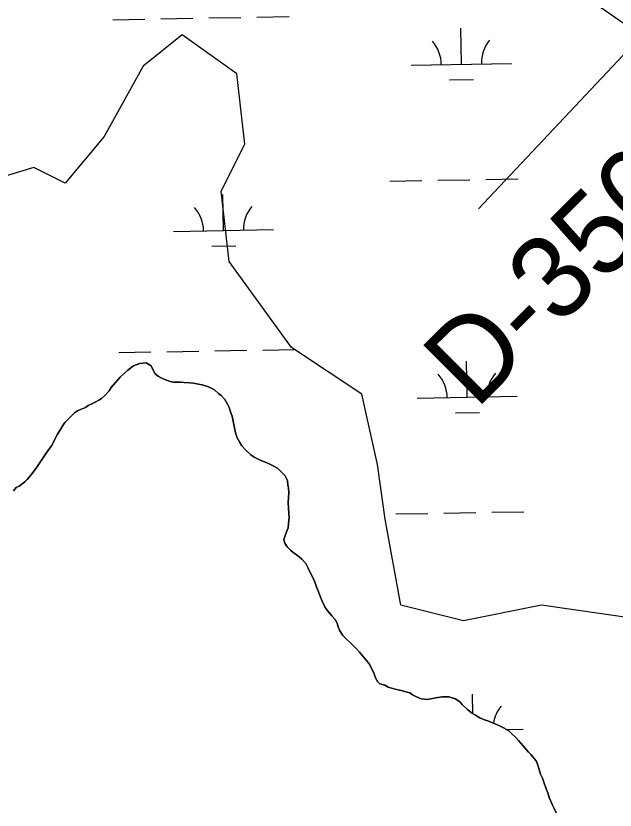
# Model space of a CAD drawing. Extents: x 3903937 to 3942190, y 260677 to 286651.
# Drawn here: x 3922147 to 3922746, y 277048 to 277841 of the extents above; entities that cross this region are included whole.
import ezdxf

# ---------------------------------------------------------------- set-up
doc = ezdxf.new("R2010")
doc.units = 0
for name, color, linetype in [('V-RIVR-RANG', 7, 'Continuous'), ('V-RIVR-RANG-IDEN', 7, 'Continuous'), ('V-SITE-VEGE', 7, 'Continuous'), ('V-TOPO-SHOR', 7, 'Continuous'), ('V-WETL-SWMP', 7, 'Continuous')]:
    doc.layers.add(name, color=color, linetype=linetype)

msp = doc.modelspace()

# ---------------------------------------------------------------- linework, layer by layer
at = {"layer": 'V-RIVR-RANG'}
msp.add_line((3922609.45, 277648.5), (3923273.09, 278354.58), dxfattribs=at)
at = {"layer": 'V-SITE-VEGE'}
for p, q in [((3922625.67, 277923.98), (3922883.16, 277744.43)), ((3922313.55, 277822.49), (3922274.54, 277791.27)), ((3922368.17, 277783.46), (3922313.55, 277822.49)), ((3922274.54, 277791.27), (3922235.52, 277721.01)), ((3922375.97, 277713.2), (3922368.17, 277783.46)), ((3922235.52, 277721.01), (3922196.5, 277674.16)), ((3922352.56, 277666.36), (3922375.97, 277713.2)), ((3922165.29, 277689.78), (3922087.26, 277666.36)), ((3922196.5, 277674.16), (3922165.29, 277689.78)), ((3922360.37, 277596.1), (3922352.56, 277666.36)), ((3922422.79, 277510.22), (3922360.37, 277596.1)), ((3922493.02, 277463.38), (3922422.79, 277510.22)), ((3922508.62, 277393.12), (3922493.02, 277463.38)), ((3922516.42, 277338.47), (3922508.62, 277393.12)), ((3922532.03, 277252.59), (3922516.42, 277338.47)), ((3922594.45, 277236.98), (3922532.03, 277252.59)), ((3922672.48, 277252.59), (3922594.45, 277236.98)), ((3922781.72, 277236.98), (3922672.48, 277252.59))]:
    msp.add_line(p, q, dxfattribs=at)
at = {"layer": 'V-TOPO-SHOR'}
for points in [[(3922145.04, 277366.95), (3922147.47, 277370.09), (3922150.62, 277371.66), (3922156.21, 277375.8), (3922158.51, 277378.23), (3922162.09, 277382.66), (3922164.53, 277385.67), (3922168.11, 277390.67), (3922171.7, 277395.53), (3922175.71, 277401.39), (3922177.72, 277404.4), (3922181.02, 277409.26), (3922183.17, 277412.26), (3922186.04, 277417.84), (3922189.05, 277423.56), (3922191.06, 277427.13), (3922194.22, 277432.28), (3922196.23, 277435), (3922199.66, 277438.57), (3922202.25, 277441.14), (3922205.97, 277444.71), (3922208.83, 277446.86), (3922211.99, 277448.14), (3922216.71, 277450.28), (3922219.43, 277452), (3922223.73, 277454.14), (3922226.45, 277455.56), (3922230.18, 277457.56), (3922232.75, 277459.13), (3922236.19, 277461.99), (3922240.64, 277466.85), (3922242.65, 277470), (3922246.8, 277475.14), (3922251.39, 277480.29), (3922255.83, 277484.43), (3922259.27, 277487.57), (3922264.72, 277491.72), (3922271.02, 277494), (3922277.6, 277494.71), (3922282.46, 277491.69), (3922284.18, 277487.97), (3922286.46, 277483.67), (3922289.6, 277481.38), (3922292.61, 277479.8), (3922296.9, 277477.79), (3922301.47, 277476.06), (3922304.91, 277475.34), (3922311.78, 277475.33), (3922315.5, 277475.04), (3922321.22, 277474.61), (3922324.8, 277474.32), (3922329.67, 277473.59), (3922333.53, 277472.87), (3922339.68, 277470.86), (3922345.69, 277467.84), (3922349.83, 277464.26), (3922352.4, 277461.97), (3922355.98, 277458.24), (3922358.83, 277453.51), (3922360.26, 277450.08), (3922362.11, 277444.92), (3922363.4, 277441.49), (3922364.53, 277436.47), (3922365.1, 277433.04), (3922365.95, 277428.17), (3922366.81, 277424.88), (3922368.52, 277419.87), (3922370.94, 277415), (3922373.08, 277411.85), (3922376.66, 277407.98), (3922382.09, 277402.67), (3922385.38, 277400.52), (3922390.81, 277397.94), (3922396.25, 277395.5), (3922399.54, 277394.21), (3922403.83, 277392.05), (3922408.55, 277389.47), (3922413.12, 277385.31), (3922416.41, 277381.87), (3922418.55, 277377.15), (3922419.11, 277373)], [(3922419.11, 277373), (3922419.54, 277369.99), (3922419.96, 277364.55), (3922419.67, 277360.54), (3922419.23, 277354.53), (3922419.51, 277350.1), (3922420.07, 277343.51), (3922420.21, 277340.36), (3922419.77, 277334.35), (3922419.19, 277329.78), (3922417.47, 277325.05), (3922416.32, 277322.19), (3922414.88, 277318.33), (3922415.88, 277314.61), (3922418.31, 277310.89), (3922421.6, 277307.59), (3922424.02, 277305.58), (3922427.74, 277302.86), (3922430.17, 277300.99), (3922432.89, 277298.56), (3922437.03, 277294.11), (3922439.31, 277289.67), (3922441.03, 277285.81), (3922442.6, 277282.8), (3922444.88, 277278.07), (3922446.17, 277275.07), (3922447.59, 277270.77), (3922449.73, 277266.05), (3922451.73, 277260.6), (3922453.15, 277256.74), (3922456.29, 277250.29), (3922459.44, 277246.14), (3922463.01, 277241.98), (3922466.29, 277238.4), (3922468.29, 277234.68), (3922469.43, 277230.81), (3922471, 277226.8), (3922474, 277222.36), (3922477.14, 277219.06), (3922482.43, 277214.19), (3922484.57, 277212.04), (3922487.57, 277209.03), (3922490.72, 277205.59), (3922495.72, 277199.72), (3922497.72, 277197.42), (3922500.15, 277194.13), (3922503.15, 277188.4), (3922505.14, 277184.1), (3922506.43, 277180.95), (3922508.28, 277176.51), (3922510.85, 277174.08), (3922516, 277172.64), (3922519.29, 277170.63), (3922526.16, 277168.62), (3922529.16, 277167.9), (3922533.6, 277166.89), (3922536.75, 277166.17), (3922540.89, 277165.02), (3922543.47, 277163.15), (3922547.47, 277160.86), (3922552.19, 277159.13), (3922558.06, 277158.41), (3922563.5, 277159.26), (3922566.93, 277160.11), (3922573.09, 277161.11), (3922579.96, 277161.1), (3922586.68, 277159.09), (3922590.83, 277155.93), (3922593.26, 277153.49), (3922598.4, 277148.48), (3922600.98, 277146.47), (3922603.55, 277144.46), (3922606.41, 277142.74), (3922610.7, 277140.16), (3922615.56, 277138.15), (3922618.71, 277137), (3922623.57, 277134.99), (3922626.86, 277133.7), (3922631.87, 277131.4), (3922635.02, 277129.68), (3922639.73, 277126.95), (3922642.59, 277124.37), (3922646.74, 277120.36), (3922649.45, 277117.49), (3922654.02, 277112.05), (3922659.46, 277105.74), (3922661.88, 277103.3), (3922667.03, 277097.14), (3922668.31, 277093.71), (3922670.16, 277088.55), (3922671.44, 277083.68), (3922673.3, 277079.67), (3922674.72, 277075.67), (3922677.01, 277069.22), (3922678.86, 277065.07), (3922680.14, 277060.35), (3922681.43, 277057.34), (3922683.57, 277052.61), (3922684.99, 277049.46), (3922686.99, 277045.02)]]:
    msp.add_lwpolyline(points, dxfattribs=at)
at = {"layer": 'V-WETL-SWMP'}
for p, q in [((3922244.21, 277837.66), (3922276.2, 277838.22)), ((3922292.2, 277838.5), (3922324.19, 277839.07)), ((3922340.19, 277839.35), (3922372.19, 277839.91)), ((3922388.18, 277840.19), (3922420.18, 277840.75)), ((3922592.36, 277793.04), (3922591.73, 277829.03)), ((3922542.37, 277792.16), (3922642.35, 277793.92)), ((3922580.64, 277777.4), (3922604.63, 277777.82)), ((3922521, 277676.33), (3922552.99, 277676.89)), ((3922568.99, 277677.17), (3922600.98, 277677.74)), ((3922616.98, 277678.02), (3922648.98, 277678.58)), ((3922354.78, 277626.97), (3922354.14, 277662.96)), ((3922304.78, 277626.09), (3922404.77, 277627.85)), ((3922343.05, 277611.33), (3922367.05, 277611.75)), ((3922394.04, 277507.57), (3922426.03, 277508.13)), ((3922250.06, 277505.03), (3922282.06, 277505.6)), ((3922298.05, 277505.88), (3922330.05, 277506.44)), ((3922346.05, 277506.72), (3922378.04, 277507.29)), ((3922264.72, 277491.72), (3922259.27, 277487.57)), ((3922271.02, 277494), (3922264.72, 277491.72)), ((3922277.6, 277494.7), (3922271.02, 277494)), ((3922282.46, 277491.69), (3922277.6, 277494.7)), ((3922284.17, 277487.97), (3922282.46, 277491.69)), ((3922598.22, 277460.41), (3922597.58, 277496.41)), ((3922255.83, 277484.43), (3922251.39, 277480.29)), ((3922259.27, 277487.57), (3922255.83, 277484.43)), ((3922286.46, 277483.67), (3922284.17, 277487.97)), ((3922251.39, 277480.29), (3922246.8, 277475.14)), ((3922289.6, 277481.38), (3922286.46, 277483.67)), ((3922292.61, 277479.8), (3922289.6, 277481.38)), ((3922296.9, 277477.79), (3922292.61, 277479.8)), ((3922301.47, 277476.06), (3922296.9, 277477.79)), ((3922304.91, 277475.34), (3922301.47, 277476.06)), ((3922242.65, 277469.99), (3922240.64, 277466.85)), ((3922246.8, 277475.14), (3922242.65, 277469.99)), ((3922311.78, 277475.33), (3922304.91, 277475.34)), ((3922315.5, 277475.04), (3922311.78, 277475.33)), ((3922321.22, 277474.61), (3922315.5, 277475.04)), ((3922324.8, 277474.31), (3922321.22, 277474.61)), ((3922329.67, 277473.59), (3922324.8, 277474.31)), ((3922333.53, 277472.87), (3922329.67, 277473.59)), ((3922339.68, 277470.86), (3922333.53, 277472.87)), ((3922345.69, 277467.84), (3922339.68, 277470.86)), ((3922349.83, 277464.26), (3922345.69, 277467.84)), ((3922236.19, 277461.99), (3922232.75, 277459.13)), ((3922240.64, 277466.85), (3922236.19, 277461.99)), ((3922352.4, 277461.97), (3922349.83, 277464.26)), ((3922355.98, 277458.24), (3922352.4, 277461.97)), ((3922548.22, 277459.53), (3922648.21, 277461.29)), ((3922219.43, 277451.99), (3922216.71, 277450.28)), ((3922223.73, 277454.14), (3922219.43, 277451.99)), ((3922226.45, 277455.56), (3922223.73, 277454.14)), ((3922230.18, 277457.56), (3922226.45, 277455.56)), ((3922232.75, 277459.13), (3922230.18, 277457.56)), ((3922358.83, 277453.51), (3922355.98, 277458.24)), ((3922360.26, 277450.08), (3922358.83, 277453.51)), ((3922205.97, 277444.71), (3922202.25, 277441.14)), ((3922208.84, 277446.86), (3922205.97, 277444.71)), ((3922211.99, 277448.14), (3922208.84, 277446.86)), ((3922216.71, 277450.28), (3922211.99, 277448.14)), ((3922362.11, 277444.92), (3922360.26, 277450.08)), ((3922363.4, 277441.49), (3922362.11, 277444.92)), ((3922586.49, 277444.77), (3922610.49, 277445.19)), ((3922199.67, 277438.57), (3922196.23, 277435)), ((3922202.25, 277441.14), (3922199.67, 277438.57)), ((3922364.53, 277436.47), (3922363.4, 277441.49)), ((3922365.1, 277433.04), (3922364.53, 277436.47)), ((3922194.22, 277432.28), (3922191.06, 277427.13)), ((3922196.23, 277435), (3922194.22, 277432.28)), ((3922365.95, 277428.17), (3922365.1, 277433.04)), ((3922366.81, 277424.88), (3922365.95, 277428.17)), ((3922189.05, 277423.56), (3922186.04, 277417.84)), ((3922191.06, 277427.13), (3922189.05, 277423.56)), ((3922368.52, 277419.87), (3922366.81, 277424.88)), ((3922183.17, 277412.26), (3922181.02, 277409.26)), ((3922186.04, 277417.84), (3922183.17, 277412.26)), ((3922370.94, 277415), (3922368.52, 277419.87)), ((3922373.08, 277411.85), (3922370.94, 277415)), ((3922177.72, 277404.4), (3922175.71, 277401.39)), ((3922181.02, 277409.26), (3922177.72, 277404.4)), ((3922376.66, 277407.98), (3922373.08, 277411.85)), ((3922382.09, 277402.67), (3922376.66, 277407.98)), ((3922175.71, 277401.39), (3922171.7, 277395.53)), ((3922385.38, 277400.52), (3922382.09, 277402.67)), ((3922390.81, 277397.94), (3922385.38, 277400.52)), ((3922396.25, 277395.5), (3922390.81, 277397.94)), ((3922168.11, 277390.67), (3922164.53, 277385.67)), ((3922171.7, 277395.53), (3922168.11, 277390.67)), ((3922399.54, 277394.21), (3922396.25, 277395.5)), ((3922403.83, 277392.05), (3922399.54, 277394.21)), ((3922408.54, 277389.47), (3922403.83, 277392.05)), ((3922413.12, 277385.31), (3922408.54, 277389.47)), ((3922162.09, 277382.66), (3922158.5, 277378.23)), ((3922164.53, 277385.67), (3922162.09, 277382.66)), ((3922416.41, 277381.87), (3922413.12, 277385.31)), ((3922418.55, 277377.15), (3922416.41, 277381.87)), ((3922156.21, 277375.8), (3922150.62, 277371.66)), ((3922158.5, 277378.23), (3922156.21, 277375.8)), ((3922419.11, 277373), (3922418.55, 277377.15)), ((3922419.54, 277369.99), (3922419.11, 277373)), ((3922147.47, 277370.09), (3922145.04, 277366.95)), ((3922150.62, 277371.66), (3922147.47, 277370.09)), ((3922419.96, 277364.55), (3922419.54, 277369.99)), ((3922419.23, 277354.53), (3922419.67, 277360.54)), ((3922419.67, 277360.54), (3922419.96, 277364.55)), ((3922419.51, 277350.1), (3922419.23, 277354.53)), ((3922420.07, 277343.51), (3922419.51, 277350.1)), ((3922420.21, 277340.36), (3922420.07, 277343.51)), ((3922526.85, 277343.71), (3922558.85, 277344.27)), ((3922574.84, 277344.55), (3922606.84, 277345.11)), ((3922622.84, 277345.4), (3922654.83, 277345.96)), ((3922419.19, 277329.78), (3922419.77, 277334.35)), ((3922419.77, 277334.35), (3922420.21, 277340.36)), ((3922416.32, 277322.19), (3922417.47, 277325.05)), ((3922417.47, 277325.05), (3922419.19, 277329.78)), ((3922414.88, 277318.33), (3922416.32, 277322.19)), ((3922415.88, 277314.61), (3922414.88, 277318.33)), ((3922418.31, 277310.89), (3922415.88, 277314.61)), ((3922421.6, 277307.59), (3922418.31, 277310.89)), ((3922424.02, 277305.58), (3922421.6, 277307.59)), ((3922427.74, 277302.86), (3922424.02, 277305.58)), ((3922430.17, 277300.99), (3922427.74, 277302.86)), ((3922432.89, 277298.56), (3922430.17, 277300.99)), ((3922437.03, 277294.11), (3922432.89, 277298.56)), ((3922439.32, 277289.67), (3922437.03, 277294.11)), ((3922441.03, 277285.81), (3922439.32, 277289.67)), ((3922442.6, 277282.8), (3922441.03, 277285.81)), ((3922444.88, 277278.07), (3922442.6, 277282.8)), ((3922446.17, 277275.07), (3922444.88, 277278.07)), ((3922447.59, 277270.77), (3922446.17, 277275.07)), ((3922449.73, 277266.04), (3922447.59, 277270.77)), ((3922451.73, 277260.6), (3922449.73, 277266.04)), ((3922453.15, 277256.74), (3922451.73, 277260.6)), ((3922456.29, 277250.29), (3922453.15, 277256.74)), ((3922459.43, 277246.14), (3922456.29, 277250.29)), ((3922463.01, 277241.98), (3922459.43, 277246.14)), ((3922466.29, 277238.4), (3922463.01, 277241.98)), ((3922468.29, 277234.68), (3922466.29, 277238.4)), ((3922469.43, 277230.81), (3922468.29, 277234.68)), ((3922471, 277226.8), (3922469.43, 277230.81)), ((3922474, 277222.36), (3922471, 277226.8)), ((3922477.14, 277219.06), (3922474, 277222.36)), ((3922482.43, 277214.19), (3922477.14, 277219.06)), ((3922484.57, 277212.04), (3922482.43, 277214.19)), ((3922487.58, 277209.03), (3922484.57, 277212.04)), ((3922490.72, 277205.59), (3922487.58, 277209.03)), ((3922495.72, 277199.72), (3922490.72, 277205.59)), ((3922497.72, 277197.42), (3922495.72, 277199.72)), ((3922500.15, 277194.13), (3922497.72, 277197.42)), ((3922503.15, 277188.4), (3922500.15, 277194.13)), ((3922505.14, 277184.1), (3922503.15, 277188.4)), ((3922506.43, 277180.95), (3922505.14, 277184.1)), ((3922508.28, 277176.51), (3922506.43, 277180.95)), ((3922510.85, 277174.08), (3922508.28, 277176.51)), ((3922516, 277172.64), (3922510.85, 277174.08)), ((3922519.29, 277170.63), (3922516, 277172.64)), ((3922526.16, 277168.62), (3922519.29, 277170.63)), ((3922529.16, 277167.9), (3922526.16, 277168.62)), ((3922533.6, 277166.89), (3922529.16, 277167.9)), ((3922536.75, 277166.17), (3922533.6, 277166.89)), ((3922540.89, 277165.02), (3922536.75, 277166.17)), ((3922543.47, 277163.15), (3922540.89, 277165.02)), ((3922547.47, 277160.86), (3922543.47, 277163.15)), ((3922552.19, 277159.13), (3922547.47, 277160.86)), ((3922558.06, 277158.41), (3922552.19, 277159.13)), ((3922563.5, 277159.26), (3922558.06, 277158.41)), ((3922566.94, 277160.11), (3922563.5, 277159.26)), ((3922573.09, 277161.11), (3922566.94, 277160.11)), ((3922579.96, 277161.1), (3922573.09, 277161.11)), ((3922586.68, 277159.08), (3922579.96, 277161.1)), ((3922590.83, 277155.93), (3922586.68, 277159.08)), ((3922603.78, 277144.32), (3922603.44, 277163.78)), ((3922593.26, 277153.49), (3922590.83, 277155.93)), ((3922598.4, 277148.48), (3922593.26, 277153.49)), ((3922600.98, 277146.47), (3922598.4, 277148.48)), ((3922603.55, 277144.46), (3922600.98, 277146.47)), ((3922606.41, 277142.74), (3922603.55, 277144.46)), ((3922610.7, 277140.16), (3922606.41, 277142.74)), ((3922615.56, 277138.15), (3922610.7, 277140.16)), ((3922618.71, 277137), (3922615.56, 277138.15)), ((3922623.57, 277134.99), (3922618.71, 277137)), ((3922626.86, 277133.7), (3922623.57, 277134.99)), ((3922631.87, 277131.4), (3922626.86, 277133.7)), ((3922635.02, 277129.68), (3922631.87, 277131.4)), ((3922639.73, 277126.95), (3922635.02, 277129.68)), ((3922637.27, 277128.37), (3922654.06, 277128.67)), ((3922642.59, 277124.37), (3922639.73, 277126.95)), ((3922646.74, 277120.36), (3922642.59, 277124.37)), ((3922649.45, 277117.49), (3922646.74, 277120.36)), ((3922654.02, 277112.05), (3922649.45, 277117.49)), ((3922659.45, 277105.74), (3922654.02, 277112.05)), ((3922661.88, 277103.3), (3922659.45, 277105.74)), ((3922667.03, 277097.14), (3922661.88, 277103.3)), ((3922668.31, 277093.71), (3922667.03, 277097.14)), ((3922670.16, 277088.55), (3922668.31, 277093.71)), ((3922671.44, 277083.68), (3922670.16, 277088.55)), ((3922673.3, 277079.67), (3922671.44, 277083.68)), ((3922674.72, 277075.66), (3922673.3, 277079.67)), ((3922677, 277069.22), (3922674.72, 277075.66)), ((3922678.86, 277065.07), (3922677, 277069.22)), ((3922680.14, 277060.34), (3922678.86, 277065.07)), ((3922681.43, 277057.34), (3922680.14, 277060.34)), ((3922683.56, 277052.61), (3922681.43, 277057.34)), ((3922684.99, 277049.46), (3922683.56, 277052.61)), ((3922686.99, 277045.02), (3922684.99, 277049.46))]:
    msp.add_line(p, q, dxfattribs=at)
for centre, start, end in [((3922647.59, 277794.48), 140.23658, 181.78024), ((3922537.12, 277792.54), 0.23658, 41.78024), ((3922410, 277628.41), 140.23658, 181.78024), ((3922299.53, 277626.47), 0.23658, 41.78024), ((3922653.44, 277461.86), 140.23658, 181.78024), ((3922542.97, 277459.91), 0.23658, 41.78024), ((3922659.3, 277129.24), 140.23658, 171.18529)]:
    msp.add_arc(centre, 35.25, start, end, dxfattribs=at)

# ---------------------------------------------------------------- texts
at = {"layer": 'V-RIVR-RANG-IDEN'}
msp.add_text('D-350', height=83, rotation=44.91876, dxfattribs=at).set_placement((3922606.6, 277447.22))

doc.saveas('drawing.dxf')
